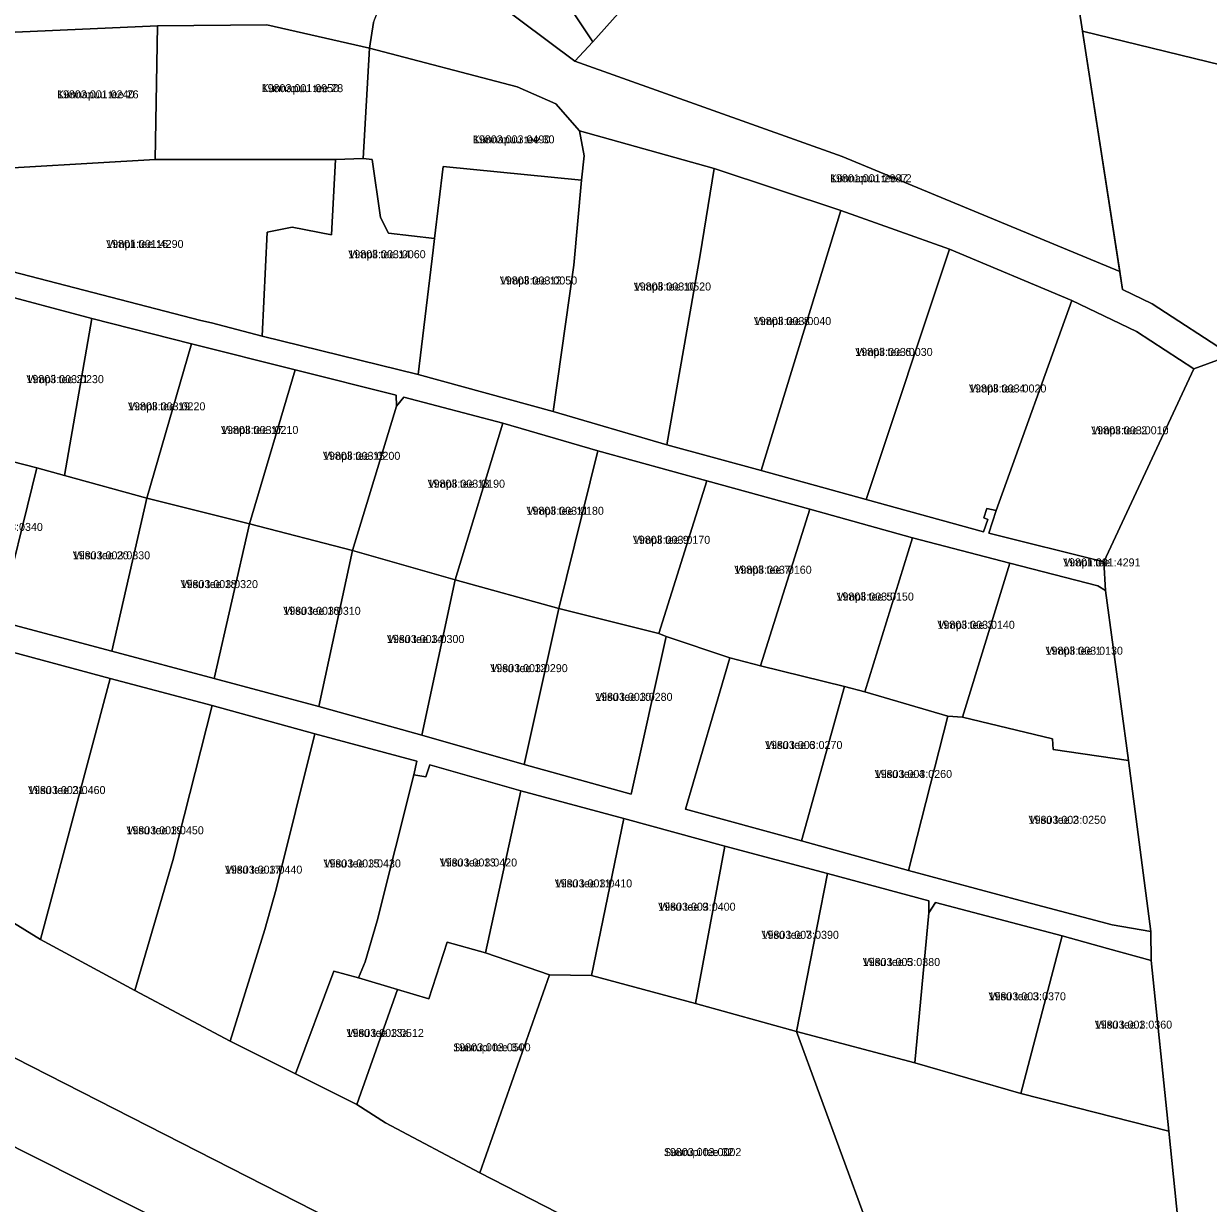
# Model space of a CAD drawing. Extents: x 516875 to 535633, y 6574491 to 6593094.
# Drawn here: x 521886.7 to 522108.7, y 6591706.8 to 6591928 of the extents above; entities that cross this region are included whole.
import ezdxf

# ---------------------------------------------------------------- set-up
doc = ezdxf.new("R2010")
doc.units = 0
for name, color, linetype in [('L_AADRESS', 7, 'Continuous'), ('PIIR', 7, 'Continuous'), ('TUNNUS', 7, 'Continuous')]:
    doc.layers.add(name, color=color, linetype=linetype)

msp = doc.modelspace()

# ---------------------------------------------------------------- linework, layer by layer
at = {"layer": 'PIIR'}
for points in [[(521984.6, 6591683.26), (521819.75, 6591767.33), (521686.12, 6591836.49), (521663.36, 6591854.44), (521663.27, 6591855.81), (521660.57, 6591863.67), (521645.65, 6591908.57), (521638.08, 6591930.32), (521630.73, 6591953.33), (521622.19, 6591974.78), (521623.16, 6591975.12), (521614.68, 6591997.33), (521613.15, 6591997.07), (521605.96, 6592018.97), (521599.32, 6592041.21), (521587.08, 6592085.28), (521584.86, 6592090.1), (521570.78, 6592125.59), (521569.56, 6592128.68), (521568.18, 6592135.22), (521566.04, 6592141.45), (521545.34, 6592201.55), (521504.52, 6592320.86)], [(522207.55, 6591896.65), (522085.15, 6591926.58), (522062.91, 6592070.06), (522059.74, 6592105.41), (522088.79, 6592107.21), (522085.03, 6592129.74), (522079.69, 6592158.81), (522073.03, 6592191.23), (522062.47, 6592241.81), (522097.83, 6592242.41), (522155.84, 6592236.87)], [(521952.28, 6591928.18), (521951.52, 6591923.34), (521932.28, 6591927.76), (521911.81, 6591927.54), (521873.81, 6591925.9), (521839.62, 6591924.95), (521807.95, 6591924.14), (521778.56, 6591923.11), (521787.94, 6591897.09), (521760.55, 6591887.1), (521758.84, 6591891.86), (521776.74, 6591898.4), (521778.71, 6591903.95), (521773.32, 6591921.39), (521770.46, 6591920.93), (521760.37, 6591946.92)], [(521877.65, 6591883.24), (521919.89, 6591872.3), (521921.93, 6591871.86), (521931.39, 6591869.34), (521960.64, 6591862.2), (521985.94, 6591855.25), (522007.25, 6591849), (522024.91, 6591844.2), (522044.63, 6591838.76), (522066.59, 6591832.7), (522067.39, 6591835.02), (522066.65, 6591835.33), (522067.22, 6591837.08), (522069.01, 6591836.67), (522067.58, 6591832.44), (522089.15, 6591827.06), (522089.46, 6591821.71), (522088.02, 6591822.55), (522071.56, 6591826.79), (522053.31, 6591831.55), (522034.07, 6591836.93), (522014.74, 6591842.22), (521994.33, 6591847.85), (521976.53, 6591853.08), (521957.93, 6591857.93), (521956.57, 6591856.22), (521956.52, 6591858.31), (521937.61, 6591863.08), (521918.18, 6591867.93), (521899.48, 6591872.71), (521880.24, 6591877.81)], [(522103.91, 6591695.21), (522101.32, 6591720.29), (522098.06, 6591752.29), (522097.97, 6591757.76), (522093.81, 6591789.78), (522089.46, 6591821.71), (522089.15, 6591827.06), (522106.01, 6591863.22), (522113.03, 6591865.8)], [(521689.15, 6591863.66), (521698.88, 6591854.65), (521755.99, 6591825.24), (521757.09, 6591827.34), (521824.58, 6591791.86), (521829.39, 6591789.75), (521852.99, 6591777.26), (521872.16, 6591767.11), (521889.85, 6591756.27), (521907.57, 6591746.7), (521925.4, 6591737.2), (521937.64, 6591731.04), (521949.15, 6591725.33), (521954.52, 6591721.88), (521972.19, 6591712.49), (522001.17, 6591697.59)], [(521882.05, 6591815.95), (521903.22, 6591810.32), (521922.42, 6591805.18), (521942.03, 6591799.91), (521961.31, 6591794.53), (521980.53, 6591789.08), (522000.58, 6591783.5), (522007.11, 6591813.04), (522019.08, 6591809.05), (522010.77, 6591780.67), (522032.51, 6591774.74), (522052.55, 6591769.17), (522073.45, 6591763.56), (522090.69, 6591758.97), (522097.97, 6591757.76), (522098.06, 6591752.29), (522089.87, 6591754.56), (522081.37, 6591756.91), (522057.63, 6591763.17), (522056.38, 6591761.26), (522056.39, 6591763.48), (522037.36, 6591768.6), (522018.14, 6591773.73), (521999.22, 6591778.92), (521979.92, 6591784.14), (521962.82, 6591788.98), (521962.09, 6591786.75), (521959.83, 6591787.14), (521960.4, 6591789.69), (521941.29, 6591794.82), (521922.06, 6591800.12), (521902.93, 6591805.17), (521884.59, 6591810.13)]]:
    msp.add_lwpolyline(points, dxfattribs=at)
for points in [[(522092.15, 6591881.49), (522040.1, 6591903.07), (521990, 6591920.93), (521993.36, 6591924.57), (522020.82, 6591955.28), (521995.95, 6591976.56), (521979.93, 6591990.62), (521969.89, 6591999.23), (521968.51, 6592000.46), (521989.41, 6592024.95), (522025.09, 6592065.82), (522059.74, 6592105.41), (522062.91, 6592070.06), (522085.15, 6591926.58)], [(521995.95, 6591976.56), (521974.79, 6591952.48), (521993.36, 6591924.57), (521990, 6591920.93), (521974.68, 6591932.42), (521954.24, 6591933.23), (521947.41, 6591933.73), (521940.5, 6591939.68), (521962, 6591967.92), (521961.47, 6591970.68), (521979.93, 6591990.62)], [(522020.82, 6591955.28), (521993.36, 6591924.57), (521974.79, 6591952.48), (521995.95, 6591976.56)], [(521979.22, 6591916.15), (521951.52, 6591923.34), (521952.28, 6591928.18), (521954.24, 6591933.23), (521974.68, 6591932.42), (521990, 6591920.93), (522040.1, 6591903.07), (522092.15, 6591881.49), (522092.67, 6591878.12), (522098.22, 6591875.45), (522113.03, 6591865.8), (522106.01, 6591863.22), (522095.26, 6591870.23), (522083.15, 6591876.05), (522060.23, 6591885.71), (522039.87, 6591892.96), (522016.13, 6591900.78), (521990.87, 6591907.89), (521986.44, 6591912.91)], [(521873.81, 6591925.9), (521911.81, 6591927.54), (521911.33, 6591902.48), (521874.99, 6591900.38)], [(521911.81, 6591927.54), (521932.28, 6591927.76), (521951.52, 6591923.34), (521950.32, 6591902.67), (521945.15, 6591902.49), (521911.33, 6591902.48)], [(522085.15, 6591926.58), (522207.55, 6591896.65), (522187.04, 6591884.57), (522132.24, 6591872.86), (522113.03, 6591865.8), (522098.22, 6591875.45), (522092.67, 6591878.12)], [(521963.71, 6591887.69), (521955.11, 6591888.68), (521953.59, 6591891.6), (521952.01, 6591902.5), (521950.32, 6591902.67), (521951.52, 6591923.34), (521979.22, 6591916.15), (521986.44, 6591912.91), (521990.87, 6591907.89), (521991.78, 6591903.17), (521991.25, 6591898.6), (521965.33, 6591901.18)], [(521989.85, 6591882.71), (521991.25, 6591898.6), (521991.78, 6591903.17), (521990.87, 6591907.89), (522016.13, 6591900.78), (522013.49, 6591884.6), (522007.25, 6591849), (521985.94, 6591855.25)], [(521871.16, 6591899.23), (521871.1, 6591900.11), (521873.01, 6591900.29), (521874.99, 6591900.38), (521911.33, 6591902.48), (521945.15, 6591902.49), (521944.43, 6591888.36), (521937.01, 6591889.82), (521932.34, 6591888.89), (521931.39, 6591869.34), (521921.93, 6591871.86), (521919.89, 6591872.3), (521877.65, 6591883.24), (521872.34, 6591884.11), (521871.88, 6591888.25)], [(521932.34, 6591888.89), (521937.01, 6591889.82), (521944.43, 6591888.36), (521945.15, 6591902.49), (521950.32, 6591902.67), (521952.01, 6591902.5), (521953.59, 6591891.6), (521955.11, 6591888.68), (521963.71, 6591887.69), (521963.44, 6591885.51), (521960.64, 6591862.2), (521931.39, 6591869.34)], [(521963.44, 6591885.51), (521963.71, 6591887.69), (521965.33, 6591901.18), (521991.25, 6591898.6), (521989.85, 6591882.71), (521985.94, 6591855.25), (521960.64, 6591862.2)], [(522013.49, 6591884.6), (522016.13, 6591900.78), (522039.87, 6591892.96), (522024.91, 6591844.2), (522007.25, 6591849)], [(522039.87, 6591892.96), (522060.23, 6591885.71), (522044.63, 6591838.76), (522024.91, 6591844.2)], [(521727.03, 6591780.61), (521721.67, 6591783.79), (521671.33, 6591808.46), (521664.03, 6591850.11), (521599.26, 6591884.82), (521663.36, 6591854.44), (521686.12, 6591836.49), (521819.75, 6591767.33), (521984.6, 6591683.26), (521953.54, 6591682.8), (521736.86, 6591792.02)], [(522060.23, 6591885.71), (522083.15, 6591876.05), (522069.01, 6591836.67), (522067.22, 6591837.08), (522066.65, 6591835.33), (522067.39, 6591835.02), (522066.59, 6591832.7), (522044.63, 6591838.76)], [(521880.24, 6591877.81), (521899.48, 6591872.71), (521894.34, 6591843.23), (521889.17, 6591844.66), (521874.99, 6591848.32)], [(522069.01, 6591836.67), (522083.15, 6591876.05), (522095.26, 6591870.23), (522106.01, 6591863.22), (522089.15, 6591827.06), (522067.58, 6591832.44)], [(521899.48, 6591872.71), (521918.18, 6591867.93), (521909.77, 6591838.97), (521894.34, 6591843.23)], [(521918.18, 6591867.93), (521937.61, 6591863.08), (521929.03, 6591834.19), (521909.77, 6591838.97)], [(521937.61, 6591863.08), (521956.52, 6591858.31), (521956.57, 6591856.22), (521948.31, 6591829.16), (521929.03, 6591834.19)], [(521956.57, 6591856.22), (521957.93, 6591857.93), (521976.53, 6591853.08), (521967.58, 6591823.66), (521948.31, 6591829.16)], [(521976.53, 6591853.08), (521994.33, 6591847.85), (521987.02, 6591818.31), (521967.58, 6591823.66)], [(521869.41, 6591849.44), (521874.99, 6591848.32), (521889.17, 6591844.66), (521882.05, 6591815.95), (521862.43, 6591821.11)], [(521994.33, 6591847.85), (522014.74, 6591842.22), (522005.73, 6591813.59), (521987.02, 6591818.31)], [(521889.17, 6591844.66), (521894.34, 6591843.23), (521909.77, 6591838.97), (521903.22, 6591810.32), (521882.05, 6591815.95)], [(522007.11, 6591813.04), (522005.73, 6591813.59), (522014.74, 6591842.22), (522034.07, 6591836.93), (522024.8, 6591807.54), (522019.08, 6591809.05)], [(521909.77, 6591838.97), (521929.03, 6591834.19), (521922.42, 6591805.18), (521903.22, 6591810.32)], [(522034.07, 6591836.93), (522053.31, 6591831.55), (522044.38, 6591802.66), (522040.55, 6591803.68), (522024.8, 6591807.54)], [(521929.03, 6591834.19), (521948.31, 6591829.16), (521942.03, 6591799.91), (521922.42, 6591805.18)], [(522053.31, 6591831.55), (522071.56, 6591826.79), (522062.64, 6591797.95), (522059.91, 6591798.1), (522044.38, 6591802.66)], [(521948.31, 6591829.16), (521967.58, 6591823.66), (521961.31, 6591794.53), (521942.03, 6591799.91)], [(522071.56, 6591826.79), (522088.02, 6591822.55), (522089.46, 6591821.71), (522093.81, 6591789.78), (522079.68, 6591791.84), (522079.55, 6591793.89), (522062.64, 6591797.95)], [(521967.58, 6591823.66), (521987.02, 6591818.31), (521980.53, 6591789.08), (521961.31, 6591794.53)], [(521987.02, 6591818.31), (522005.73, 6591813.59), (522007.11, 6591813.04), (522000.58, 6591783.5), (521980.53, 6591789.08)], [(521875.81, 6591781.46), (521882.69, 6591807.47), (521884.59, 6591810.13), (521902.93, 6591805.17), (521895.31, 6591776.54), (521889.85, 6591756.27), (521872.16, 6591767.11)], [(522019.08, 6591809.05), (522024.8, 6591807.54), (522040.55, 6591803.68), (522032.51, 6591774.74), (522010.77, 6591780.67)], [(521895.31, 6591776.54), (521902.93, 6591805.17), (521922.06, 6591800.12), (521914.66, 6591771.06), (521907.57, 6591746.7), (521889.85, 6591756.27)], [(522040.55, 6591803.68), (522044.38, 6591802.66), (522059.91, 6591798.1), (522052.55, 6591769.17), (522032.51, 6591774.74)], [(521907.57, 6591746.7), (521914.66, 6591771.06), (521922.06, 6591800.12), (521941.29, 6591794.82), (521934.02, 6591765.65), (521931.92, 6591758.09), (521925.4, 6591737.2)], [(522052.55, 6591769.17), (522059.91, 6591798.1), (522062.64, 6591797.95), (522079.55, 6591793.89), (522079.68, 6591791.84), (522093.81, 6591789.78), (522097.97, 6591757.76), (522090.69, 6591758.97), (522073.45, 6591763.56)], [(521925.4, 6591737.2), (521931.92, 6591758.09), (521934.02, 6591765.65), (521941.29, 6591794.82), (521960.4, 6591789.69), (521959.83, 6591787.14), (521952.97, 6591759.76), (521950.71, 6591752.03), (521949.45, 6591749.06), (521944.83, 6591750.28), (521937.64, 6591731.04)], [(521727.03, 6591780.61), (521736.86, 6591792.02), (521953.54, 6591682.8), (521859.77, 6591681.4), (521824.17, 6591705.89), (521797.2, 6591729.41), (521794.39, 6591731.47), (521762.1, 6591754.84)], [(521962.65, 6591745.11), (521956.77, 6591746.87), (521949.45, 6591749.06), (521950.71, 6591752.03), (521952.97, 6591759.76), (521959.83, 6591787.14), (521962.09, 6591786.75), (521962.82, 6591788.98), (521979.92, 6591784.14), (521973.29, 6591753.75), (521966.08, 6591755.73)], [(521973.29, 6591753.75), (521979.92, 6591784.14), (521999.22, 6591778.92), (521993.13, 6591749.48), (521985.29, 6591749.6)], [(521999.22, 6591778.92), (522018.14, 6591773.73), (522012.64, 6591744.25), (521993.13, 6591749.48)], [(522018.14, 6591773.73), (522037.36, 6591768.6), (522031.55, 6591739.02), (522012.64, 6591744.25)], [(522037.36, 6591768.6), (522056.39, 6591763.48), (522056.38, 6591761.26), (522053.73, 6591733.11), (522031.55, 6591739.02)], [(522056.38, 6591761.26), (522057.63, 6591763.17), (522081.37, 6591756.91), (522073.61, 6591727.38), (522053.73, 6591733.11)], [(521949.15, 6591725.33), (521956.77, 6591746.87), (521962.65, 6591745.11), (521966.08, 6591755.73), (521973.29, 6591753.75), (521985.29, 6591749.6), (521972.19, 6591712.49), (521954.52, 6591721.88)], [(522081.37, 6591756.91), (522089.87, 6591754.56), (522098.06, 6591752.29), (522101.32, 6591720.29), (522073.61, 6591727.38)], [(521944.83, 6591750.28), (521949.45, 6591749.06), (521956.77, 6591746.87), (521949.15, 6591725.33), (521937.64, 6591731.04)], [(522032.53, 6591681.66), (522001.17, 6591697.59), (521972.19, 6591712.49), (521985.29, 6591749.6), (521993.13, 6591749.48), (522012.64, 6591744.25), (522031.55, 6591739.02), (522044.47, 6591703.76)], [(522101.32, 6591720.29), (522103.91, 6591695.21), (522108.12, 6591656.9), (522054.11, 6591670.67), (522050.02, 6591672.78), (522032.53, 6591681.66), (522044.47, 6591703.76), (522031.55, 6591739.02), (522053.73, 6591733.11), (522073.61, 6591727.38)]]:
    msp.add_lwpolyline(points, close=True, dxfattribs=at)

# ---------------------------------------------------------------- texts
at = {"layer": 'L_AADRESS'}
for s, p in [('Künnapuu tee 26', (521892.96, 6591913.96)), ('Künnapuu tee 28', (521931.31, 6591915.12)), ('Künnapuu tee 30', (521970.91, 6591905.52)), ('Künnapuu tee L2', (522037.84, 6591898.23)), ('Vimpli tee 16', (521902.17, 6591885.91)), ('Vimpli tee 14', (521947.55, 6591883.98)), ('Vimpli tee 12', (521975.95, 6591879.06)), ('Vimpli tee 10', (522001.04, 6591877.93)), ('Vimpli tee 8', (522023.56, 6591871.45)), ('Vimpli tee 6', (522042.57, 6591865.66)), ('Vimpli tee 21', (521887.23, 6591860.56)), ('Vimpli tee 4', (522063.89, 6591858.81)), ('Vimpli tee 19', (521906.26, 6591855.46)), ('Vimpli tee 17', (521923.69, 6591851.03)), ('Vimpli tee 2', (522086.79, 6591850.97)), ('Vimpli tee 15', (521942.8, 6591846.18)), ('Vimpli tee 13', (521962.42, 6591840.95)), ('Vimpli tee 11', (521980.95, 6591835.88)), ('Vimpli tee 9', (522000.88, 6591830.43)), ('Viisu tee 20', (521895.91, 6591827.53)), ('Vimpli tee 7', (522019.9, 6591824.82)), ('Vimpli tee', (522081.53, 6591826.2)), ('Viisu tee 18', (521916.12, 6591822.13)), ('Vimpli tee 5', (522039.05, 6591819.79)), ('Viisu tee 16', (521935.37, 6591817.12)), ('Vimpli tee 3', (522057.97, 6591814.5)), ('Viisu tee 14', (521954.8, 6591811.83)), ('Vimpli tee 1', (522078.23, 6591809.64)), ('Viisu tee 12', (521974.17, 6591806.37)), ('Viisu tee 10', (521993.82, 6591800.99)), ('Viisu tee 6', (522025.66, 6591791.97)), ('Viisu tee 4', (522046.21, 6591786.53)), ('Viisu tee 21', (521887.54, 6591783.51)), ('Viisu tee 2', (522075.06, 6591777.93)), ('Viisu tee 19', (521905.96, 6591775.97)), ('Viisu tee 15', (521942.9, 6591769.75)), ('Viisu tee 13', (521964.69, 6591769.93)), ('Viisu tee 17', (521924.43, 6591768.59)), ('Viisu tee 11', (521986.25, 6591766.01)), ('Viisu tee 9', (522005.64, 6591761.64)), ('Viisu tee 7', (522025, 6591756.37)), ('Viisu tee 5', (522043.97, 6591751.27)), ('Viisu tee 3', (522067.55, 6591744.84)), ('Viisu tee 13a', (521947.21, 6591737.97)), ('Viisu tee 1', (522087.46, 6591739.53)), ('Suurupi tee 34', (521967.22, 6591735.27)), ('Suurupi tee 32', (522006.71, 6591715.63))]:
    msp.add_text(s, height=1.5, dxfattribs=at).set_placement(p)
at = {"layer": 'TUNNUS'}
for s, p in [('19803:001:0240', (521892.96, 6591913.96)), ('19803:001:0950', (521931.31, 6591915.12)), ('19803:003:0490', (521970.91, 6591905.52)), ('19801:001:2987', (522037.84, 6591898.23)), ('19801:001:4290', (521902.17, 6591885.91)), ('19803:003:0060', (521947.55, 6591883.98)), ('19803:003:0050', (521975.95, 6591879.06)), ('19803:003:0520', (522001.04, 6591877.93)), ('19803:003:0040', (522023.56, 6591871.45)), ('19803:003:0030', (522042.57, 6591865.66)), ('19803:003:0230', (521887.23, 6591860.56)), ('19803:003:0020', (522063.89, 6591858.81)), ('19803:003:0220', (521906.26, 6591855.46)), ('19803:003:0210', (521923.69, 6591851.03)), ('19803:003:0010', (522086.79, 6591850.97)), ('19803:003:0200', (521942.8, 6591846.18)), ('19803:003:0190', (521962.42, 6591840.95)), ('19803:003:0180', (521980.95, 6591835.88)), ('19803:003:0340', (521875.8, 6591832.85)), ('19803:003:0170', (522000.88, 6591830.43)), ('19803:003:0330', (521895.91, 6591827.53)), ('19803:003:0160', (522019.9, 6591824.82)), ('19801:001:4291', (522081.53, 6591826.2)), ('19803:003:0320', (521916.12, 6591822.13)), ('19803:003:0150', (522039.05, 6591819.79)), ('19803:003:0310', (521935.37, 6591817.12)), ('19803:003:0140', (522057.97, 6591814.5)), ('19803:003:0300', (521954.8, 6591811.83)), ('19803:003:0130', (522078.23, 6591809.64)), ('19803:003:0290', (521974.17, 6591806.37)), ('19803:003:0280', (521993.82, 6591800.99)), ('19803:003:0270', (522025.66, 6591791.97)), ('19803:003:0260', (522046.21, 6591786.53)), ('19803:003:0460', (521887.54, 6591783.51)), ('19803:003:0250', (522075.06, 6591777.93)), ('19803:003:0450', (521905.96, 6591775.97)), ('19803:003:0430', (521942.9, 6591769.75)), ('19803:003:0420', (521964.69, 6591769.93)), ('19803:003:0440', (521924.43, 6591768.59)), ('19803:003:0410', (521986.25, 6591766.01)), ('19803:003:0400', (522005.64, 6591761.64)), ('19803:003:0390', (522025, 6591756.37)), ('19803:003:0380', (522043.97, 6591751.27)), ('19803:003:0370', (522067.55, 6591744.84)), ('19803:003:0512', (521947.21, 6591737.97)), ('19803:003:0360', (522087.46, 6591739.53)), ('19803:003:0500', (521967.22, 6591735.27)), ('19803:003:0002', (522006.71, 6591715.63))]:
    msp.add_text(s, height=1.5, dxfattribs=at).set_placement(p)

doc.saveas('drawing.dxf')
